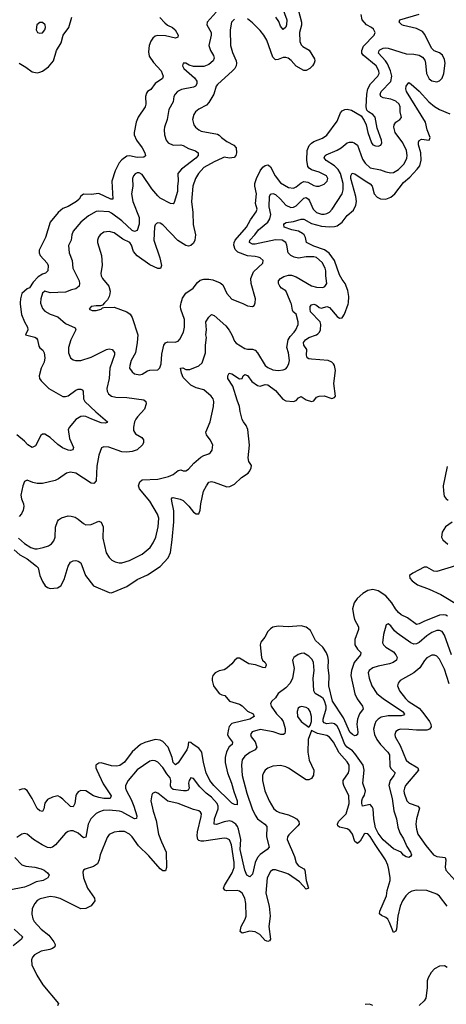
# Model space of a CAD drawing. Header units: inches. Extents: x 1839270 to 1929235, y 762242 to 910350.
# Tile 323 of 362: x 1904613 to 1907943, y 854523 to 862210. Entities that reach past the tile are written whole.
import ezdxf

# ---------------------------------------------------------------- set-up
doc = ezdxf.new("R2010")
doc.units = ezdxf.units.IN
doc.header["$MEASUREMENT"] = 0
doc.layers.add('B9805', color=7, linetype='Continuous')
doc.layers.add('B9806', color=7, linetype='Continuous')

msp = doc.modelspace()

# ---------------------------------------------------------------- linework, layer by layer
at = {"layer": 'B9805', "color": 5}
for points, elevation in [([(1904570, 858071.1), (1904613.2, 858033.2), (1904670, 858000.4), (1904744.3, 857944.3), (1904758.2, 857930), (1904770.7, 857870), (1904790, 857822.8), (1904812.8, 857790), (1904830, 857776.8), (1904850, 857768.9), (1904906.7, 857773.3), (1904933.8, 857790), (1904960.9, 857839.1), (1904990, 857944.4), (1905010, 857973.7), (1905030, 857985.7), (1905050, 857988.7), (1905070, 857983.7), (1905089.1, 857969.1), (1905126, 857870), (1905190, 857790.4), (1905310, 857737), (1905330, 857735.3), (1905450, 857785.2), (1905530, 857838.8), (1905610, 857876.5), (1905710, 857939.7), (1905771.5, 858008.5), (1905789.3, 858050.7), (1905803.9, 858150), (1905814.8, 858290), (1905815.3, 858375.3), (1905799.3, 858450), (1905798.7, 858470), (1905803.6, 858476.4), (1905810, 858479.5), (1905866.6, 858466.6), (1905890, 858455.5), (1905932.6, 858412.6), (1905970, 858365.3), (1905990, 858353), (1906010, 858351), (1906020.5, 858379.5), (1906026.2, 858430), (1906048.5, 858530), (1906070, 858571.5), (1906090, 858598.4), (1906110, 858604), (1906130, 858600.6), (1906230, 858562.4), (1906253.5, 858566.5), (1906290, 858584), (1906344.3, 858635.7), (1906395.8, 858670), (1906410, 858688.4), (1906418.5, 858710), (1906423.5, 858730), (1906401.9, 858761.9), (1906395.3, 858790), (1906407.9, 858887.9), (1906395, 859010), (1906382, 859042), (1906358.9, 859070), (1906349.8, 859089.8), (1906332.9, 859150), (1906329.8, 859190), (1906310, 859239.3), (1906277.3, 859350), (1906238.3, 859410), (1906238.9, 859430), (1906247.3, 859450), (1906270, 859444.6), (1906330, 859405.3), (1906350, 859408), (1906358, 859430), (1906370, 859440.5), (1906390, 859433.4), (1906425, 859385), (1906470, 859353.8), (1906490, 859349.3), (1906530, 859360.6), (1906550, 859359.3), (1906610, 859316.2), (1906667.1, 859247.1), (1906690, 859235.6), (1906751.5, 859228.5), (1906770, 859237.4), (1906790, 859257.6), (1906810, 859268.4), (1906850, 859242.6), (1906890, 859228.4), (1906910, 859234.8), (1906930, 859262), (1906950, 859270.4), (1906990, 859274), (1907050, 859252.7), (1907070, 859260.7), (1907078, 859270), (1907066, 859370), (1907076.9, 859470), (1907069.7, 859510), (1907062.6, 859522.6), (1907050, 859536), (1907021.2, 859550), (1906890, 859559.7), (1906870, 859562.6), (1906856.2, 859570), (1906852.5, 859590), (1906855.4, 859635.4), (1906830.9, 859670), (1906829.1, 859690), (1906842.9, 859710), (1906870, 859728.8), (1906929.9, 859750.1), (1906941.4, 859758.6), (1906952.2, 859770), (1906960.5, 859790), (1906963.6, 859830), (1906957.9, 859850), (1906883.4, 859930), (1906879.1, 859950), (1906881.2, 859970), (1906890, 859983.1), (1906910, 859988.1), (1906930, 859981.8), (1906950, 859964), (1906970, 859958.6), (1907010, 859971.7), (1907030, 859962.3), (1907090, 859894), (1907110, 859879.7), (1907130, 859882.3), (1907148.8, 859911.2), (1907177.9, 859990), (1907178.7, 860000)], 540), ([(1904617.7, 860000), (1904617.6, 859990), (1904627.9, 859907.9), (1904650.5, 859850), (1904674, 859810), (1904675.8, 859790), (1904658.8, 859750), (1904730, 859732.7), (1904742.9, 859722.9), (1904751.3, 859710), (1904761, 859661), (1904770, 859647.4), (1904792.4, 859630), (1904804.6, 859610), (1904807.9, 859570), (1904803.7, 859536.3), (1904779.7, 859490), (1904764.9, 859430), (1904767.4, 859410), (1904779.5, 859390), (1904839.5, 859330), (1904950, 859269.1), (1904970, 859268.2), (1904990, 859274.4), (1905050, 859318.5), (1905070, 859325.2), (1905090, 859324.6), (1905099.5, 859319.5), (1905108.9, 859308.9), (1905110.2, 859250), (1905121.8, 859230), (1905207.9, 859147.9), (1905298.8, 859070), (1905295.5, 859064.5), (1905279.5, 859060.5), (1905250, 859063.1), (1905175.8, 859090), (1905130, 859112.5), (1905110, 859115.8), (1905090, 859111), (1905050, 859088.4), (1905001.6, 859030), (1904992.2, 859010), (1905000.9, 858940.9), (1905032.7, 858870), (1905028.5, 858851.5), (1905010, 858845.3), (1904990, 858847.9), (1904947.4, 858867.4), (1904910, 858894), (1904850, 858947.9), (1904810, 858975.1), (1904790, 858974.7), (1904777.5, 858962.5), (1904736, 858884), (1904710, 858869.8), (1904675.6, 858890), (1904650, 858920.4), (1904590, 858969.6)], 540), ([(1904602.7, 858162.7), (1904650, 858119.2), (1904699.6, 858090), (1904730, 858078.4), (1904750, 858078.3), (1904797.2, 858090), (1904837.2, 858102.8), (1904862, 858118), (1904879.3, 858140.7), (1904891, 858170), (1904893.2, 858246.8), (1904907.7, 858292.3), (1904915.9, 858304.1), (1904940, 858320), (1904990, 858335.5), (1905014.6, 858334.6), (1905044.8, 858324.8), (1905070.2, 858310.2), (1905110, 858277), (1905130, 858267.4), (1905170, 858269), (1905230, 858294), (1905250, 858287.7), (1905265.2, 858250), (1905262.8, 858162.8), (1905288.6, 858048.6), (1905310.3, 858010), (1905331, 857991), (1905357.3, 857977.3), (1905390, 857969), (1905410, 857970.2), (1905470, 857987.5), (1905570, 858037.2), (1905630.8, 858090), (1905654.5, 858125.5), (1905674.3, 858170), (1905693.5, 858250), (1905698.1, 858318.1), (1905688.8, 858350), (1905627.8, 858450), (1905547, 858547), (1905540.2, 858570), (1905550, 858602.6), (1905570, 858617.4), (1905690, 858622.1), (1905775.7, 858644.3), (1905810, 858658.2), (1905850, 858691.5), (1905870, 858695.6), (1905890, 858687.6), (1905910.9, 858689.1), (1905930, 858700.4), (1905971.4, 858748.6), (1906026.4, 858793.6), (1906050, 858808), (1906090, 858819.5), (1906103.6, 858830), (1906114.7, 858850), (1906120.5, 858890), (1906099.8, 858930), (1906071.6, 858970), (1906066, 858990), (1906098.6, 859070), (1906126.9, 859190), (1906129, 859229), (1906123.9, 859250), (1906108.3, 859270), (1906050, 859320.9), (1905990, 859337.1), (1905950, 859357), (1905934.8, 859370), (1905890, 859417.6), (1905876.5, 859450), (1905869.1, 859490), (1905887.2, 859492.8), (1905910, 859480.2), (1905941.1, 859478.9), (1906012, 859508), (1906037.4, 859530), (1906064.4, 859610), (1906062, 859670), (1906071.2, 859730), (1906066.6, 859750), (1906070.8, 859790), (1906066.9, 859850), (1906090, 859887.6), (1906110, 859908.2), (1906130, 859900.3), (1906220.8, 859820.8), (1906246.9, 859786.9), (1906269.3, 859749.3), (1906290, 859700.5), (1906303.4, 859683.4), (1906370, 859642.3), (1906390, 859637.3), (1906430, 859636.5), (1906450.3, 859630), (1906468.2, 859608.2), (1906528, 859510), (1906550, 859493.4), (1906590, 859477.1), (1906630, 859470.2), (1906670, 859475.3), (1906690, 859483.7), (1906702, 859498), (1906714.7, 859525.3), (1906718, 859550), (1906711.9, 859610), (1906699.3, 859650), (1906709.9, 859710), (1906723.5, 859736.5), (1906756, 859770), (1906768.5, 859790), (1906786.4, 859830), (1906787.6, 859852.4), (1906771.6, 859910), (1906748.2, 859928.2), (1906741.3, 859941.3), (1906734.6, 859990), (1906730.5, 860000)], 560), ([(1904776.1, 860000), (1904776, 859996), (1904790, 859956.4), (1904810, 859933.7), (1904850, 859911.4), (1904910, 859891.2), (1904970, 859837.8), (1905045.4, 859805.4), (1905051.6, 859790), (1905011.9, 859710), (1904995, 859650), (1904993.8, 859610), (1905009.3, 859569.3), (1905030, 859555.3), (1905049.1, 859549.1), (1905090, 859550.3), (1905170, 859575.5), (1905290, 859634.4), (1905310, 859640.8), (1905335.1, 859635.1), (1905352.8, 859612.8), (1905353.1, 859593.1), (1905317.3, 859490), (1905311, 859410), (1905293.6, 859330), (1905295.6, 859310), (1905305.7, 859290), (1905330, 859270.3), (1905362.6, 859262.6), (1905450, 859259.2), (1905582.5, 859242.5), (1905597, 859230), (1905599.6, 859210), (1905586.7, 859170), (1905531.5, 859110), (1905518.5, 859090), (1905509.1, 859070), (1905500.8, 859030), (1905502.4, 859002.4), (1905516, 858976), (1905567.2, 858947.2), (1905580.3, 858930), (1905580.2, 858910), (1905571.3, 858890), (1905528.9, 858851.1), (1905490, 858838.3), (1905450, 858834.1), (1905410, 858837.3), (1905307.4, 858872.6), (1905270, 858874), (1905252.4, 858867.6), (1905230.2, 858809.8), (1905215, 858725), (1905211.1, 858610), (1905191.2, 858588.8), (1905170, 858591.1), (1905050, 858668.6), (1905010, 858677.3), (1904979.1, 858670), (1904915.8, 858624.2), (1904890, 858611.1), (1904790, 858589.6), (1904750, 858589.6), (1904716.1, 858596.1), (1904670, 858614), (1904650, 858605.2), (1904637.1, 858570), (1904622.3, 858497.7), (1904626, 858470), (1904642, 858430), (1904644.2, 858410), (1904639.3, 858380.7), (1904627.2, 858352.8), (1904609.2, 858330.8)], 560), ([(1905275.8, 860000), (1905258, 859982), (1905244, 859976), (1905210, 859976.2), (1905172, 859970), (1905156, 859950), (1905179.3, 859939.3), (1905210, 859938.4), (1905249, 859950), (1905260.1, 859959.9), (1905270, 859962), (1905350, 859965.3), (1905450, 859930.3), (1905476, 859910), (1905490, 859884.9), (1905533.8, 859750), (1905530.2, 859690.2), (1905517.8, 859610), (1905483.9, 859550), (1905471.6, 859510), (1905470.3, 859490), (1905490, 859460.4), (1905510, 859446), (1905550, 859436.9), (1905570, 859442.6), (1905610, 859468.8), (1905630, 859474.6), (1905690, 859475.5), (1905707, 859493), (1905716.3, 859523.7), (1905722.4, 859597.6), (1905736.9, 859670), (1905750, 859686), (1905770, 859694.3), (1905827.8, 859692.2), (1905850, 859700.5), (1905863.5, 859716.5), (1905890.9, 859770), (1905899.3, 859810), (1905900.4, 859870), (1905870, 859949.4), (1905868.2, 859970), (1905869.9, 859990.1), (1905873.1, 860000)], 580), ([(1906342.6, 860000), (1906355.1, 859995.1), (1906390, 859976.3), (1906429.3, 859970.7), (1906442, 859978), (1906449.4, 859990.6), (1906450.4, 860000)], 580), ([(1907950, 858722), (1907919.8, 858570), (1907920.1, 858530), (1907927.5, 858490), (1907942.9, 858470), (1907958.8, 858458.8)], 540), ([(1907990, 858286.5), (1907937.5, 858250), (1907910.9, 858210), (1907906.6, 858170), (1907916, 858150), (1907955.9, 858115.9)], 540), ([(1908015.1, 857944.9), (1907870, 857901.9), (1907845.6, 857905.6), (1907790, 857934.7), (1907770, 857935.6), (1907681.3, 857890), (1907656.4, 857870), (1907658.9, 857850), (1907676, 857830), (1907718.1, 857798.1), (1907810, 857763.5), (1907901.5, 857721.5), (1908051.1, 857631.1)], 540), ([(1907953.4, 857553.4), (1907940.2, 857560.2), (1907924, 857564), (1907890, 857560.1), (1907768.2, 857511.8), (1907730, 857491.9), (1907710, 857489.2), (1907639.6, 857539.6), (1907590, 857564.2), (1907570, 857581.6), (1907546.8, 857610), (1907517.7, 857657.7), (1907471.9, 857711.9), (1907411.2, 857751.2), (1907370, 857761.9), (1907330, 857752.5), (1907291.7, 857730), (1907247.4, 857690), (1907222.7, 857657.3), (1907212, 857610), (1907221.7, 857550), (1907227.7, 857527.7), (1907257.1, 857470), (1907258.9, 857450), (1907230.2, 857370), (1907228.8, 857330), (1907250, 857294.9), (1907276.1, 857270), (1907273.8, 857250), (1907223.8, 857190), (1907204.1, 857130), (1907198.5, 857090), (1907230, 856946), (1907248.1, 856908.1), (1907290.2, 856850), (1907294.6, 856830), (1907264.9, 856790), (1907249.2, 856750), (1907245.8, 856710), (1907252.5, 856647.5), (1907250, 856629), (1907239.5, 856620.5), (1907230, 856617.6), (1907210, 856628.2), (1907190, 856648.2), (1907140.3, 856760.3), (1907054.5, 856890), (1907025.9, 857010), (1907029.1, 857090), (1907021.8, 857150), (1907023.2, 857210), (1907019.1, 857239.1), (1907007.4, 857267.4), (1906979.1, 857310), (1906922.6, 857362.6), (1906881.7, 857441.7), (1906850, 857466.3), (1906810, 857476.5), (1906709.8, 857469.8), (1906630, 857474.3), (1906590, 857466.2), (1906570, 857454.8), (1906550, 857434.3), (1906526, 857390), (1906495.5, 857350), (1906490.2, 857330), (1906499.8, 857230), (1906508.9, 857208.9), (1906528.9, 857190), (1906535.8, 857175.8), (1906537.8, 857170), (1906530.1, 857149.9), (1906510, 857151), (1906452.9, 857172.9), (1906400.8, 857180.8), (1906330, 857226), (1906310, 857226), (1906290, 857207.6), (1906270, 857179.7), (1906230, 857146.2), (1906210, 857133.8), (1906170, 857126.4), (1906138.7, 857110), (1906121.1, 857090), (1906114.6, 857070), (1906114.3, 857050), (1906125.2, 857010), (1906170, 856950.4), (1906190, 856938.4), (1906214.1, 856934.1), (1906250, 856888.3), (1906330, 856866.4), (1906350, 856853.8), (1906392.1, 856812.1), (1906436.4, 856790), (1906442, 856770), (1906410.3, 856750), (1906270, 856716.1), (1906247.5, 856692.5), (1906242, 856670), (1906235.4, 856630), (1906242.6, 856610), (1906274.7, 856570), (1906271.5, 856550), (1906248, 856532), (1906227.3, 856492.7), (1906218, 856450), (1906217.9, 856410), (1906234.5, 856330), (1906266, 856250), (1906283.6, 856183.6), (1906310, 856110.5), (1906310, 856079), (1906290, 856081.3), (1906270, 856093), (1906128, 856230), (1906097.4, 856270), (1906067.5, 856330), (1906047.5, 856410), (1906035, 856490), (1906010, 856523), (1905967, 856550), (1905950, 856567), (1905931, 856569), (1905925.2, 856530), (1905916.6, 856510), (1905850, 856406.6), (1905830, 856391), (1905810, 856409.8), (1905803.9, 856450), (1905771.1, 856531.1), (1905730, 856575.3), (1905710, 856585.1), (1905670.7, 856590.7), (1905590, 856567.1), (1905556.9, 856550), (1905490, 856494), (1905430, 856412.2), (1905393.6, 856386.4), (1905370, 856381.1), (1905330, 856383.7), (1905250, 856408.5), (1905230, 856405), (1905208.1, 856390), (1905206.8, 856370), (1905214.4, 856350), (1905263.8, 856243.8), (1905325.6, 856150), (1905318, 856130), (1905270.1, 856129.9), (1905230, 856136.3), (1905188.5, 856150), (1905130, 856188.9), (1905090, 856191.6), (1905070, 856181.7), (1905057, 856163), (1905050.9, 856149.1), (1905042.8, 856090), (1905030, 856064.2), (1905010, 856067.3), (1904950, 856125.5), (1904930, 856141.1), (1904909.8, 856149.8), (1904870, 856141), (1904830, 856121.8), (1904810, 856093), (1904802.2, 856050), (1904790, 856028.7), (1904770, 856032), (1904750, 856051.8), (1904710.4, 856130.4), (1904670, 856192), (1904650, 856204.7), (1904630, 856203.5), (1904606.5, 856193.5)], 540), ([(1907982.8, 857250), (1907930, 857403.9), (1907910, 857434.4), (1907890, 857442.2), (1907870, 857439.9), (1907830, 857424.7), (1907790, 857399.5), (1907730, 857347.6), (1907710, 857337.7), (1907690, 857335.2), (1907665.4, 857345.4), (1907560.4, 857420.4), (1907538.8, 857438.8), (1907510, 857477), (1907490, 857492), (1907473.7, 857486.3), (1907453.7, 857410), (1907446, 857346), (1907452.2, 857330), (1907470.4, 857310), (1907530, 857273.4), (1907550, 857250.3), (1907559.1, 857230), (1907553.1, 857210), (1907527.6, 857192.4), (1907498.7, 857181.3), (1907410, 857163.2), (1907370, 857149.8), (1907340.2, 857130), (1907333.4, 857110), (1907340.6, 857070), (1907361.7, 857010), (1907400.2, 856950), (1907451.1, 856910), (1907600.2, 856810), (1907617.2, 856790), (1907610, 856779.7), (1907590, 856773.8), (1907490, 856775.1), (1907434.5, 856765.5), (1907411.3, 856750), (1907394, 856730), (1907384, 856710), (1907375.3, 856670), (1907381.9, 856630), (1907399.5, 856590), (1907430.1, 856550), (1907486.4, 856490), (1907498.9, 856470), (1907501.4, 856381.4), (1907510, 856364.4), (1907542.7, 856330), (1907534.7, 856310), (1907504.2, 856270), (1907494.9, 856230), (1907521.7, 856130), (1907533.9, 856033.9), (1907553.5, 855970), (1907564.4, 855904.4), (1907581, 855861), (1907610, 855815.8), (1907635.2, 855755.2), (1907663, 855710), (1907670.4, 855690), (1907663.5, 855676.5), (1907650, 855669.4), (1907630, 855672.7), (1907610, 855686.6), (1907589.7, 855709.7), (1907530, 855737.4), (1907450, 855805.6), (1907410, 855859.5), (1907390, 855901), (1907376.7, 855970), (1907371.2, 856050), (1907365.5, 856065.5), (1907350, 856081.4), (1907289.8, 856069.8), (1907284, 856090), (1907284.3, 856110), (1907289.9, 856130), (1907304.5, 856155.5), (1907311.2, 856190), (1907291.9, 856250), (1907302.8, 856350), (1907293.1, 856390), (1907230, 856480.4), (1907210, 856501.8), (1907169.9, 856530), (1907151.2, 856551.2), (1907103.4, 856670), (1907090, 856693.5), (1907070, 856712.3), (1907050, 856717.3), (1907010, 856713.7), (1906990, 856719.1), (1906981.9, 856730), (1906981, 856750), (1907005.6, 856830), (1907004, 856850), (1906991.6, 856891.6), (1906980.8, 856910), (1906970, 856921.2), (1906918.2, 856950), (1906908.9, 856968.9), (1906904, 857070), (1906912.2, 857130), (1906906.6, 857190), (1906895.3, 857215.3), (1906870, 857240.8), (1906830, 857263.5), (1906810, 857261.5), (1906787.4, 857252.6), (1906754, 857230), (1906741.6, 857210), (1906756.5, 857143.5), (1906742.6, 857070), (1906723.1, 857030), (1906690, 856993.3), (1906630.2, 856950), (1906610, 856916.4), (1906581.6, 856890), (1906570.3, 856870), (1906576.1, 856850), (1906618, 856790), (1906653.9, 856753.9), (1906669.6, 856730), (1906685.2, 856674.8), (1906686.4, 856653.6), (1906681.8, 856638.2), (1906671.2, 856628.8), (1906651.9, 856628.1), (1906590.3, 856650.3), (1906490, 856667.5), (1906427.2, 856650), (1906413.4, 856630), (1906420.2, 856610), (1906450.8, 856570.8), (1906465.2, 856530), (1906450.3, 856510), (1906410, 856488.9), (1906370, 856458.7), (1906350, 856431.2), (1906345.7, 856414.3), (1906343.3, 856390), (1906348.3, 856310), (1906386.4, 856170), (1906426.9, 856050), (1906450, 855999.1), (1906470.2, 855970), (1906527.6, 855930), (1906541.6, 855910), (1906538.5, 855830), (1906560.3, 855750), (1906544.9, 855730), (1906490, 855693.3), (1906470.1, 855669.9), (1906451.3, 855628.7), (1906430, 855538), (1906410, 855517.6), (1906386.9, 855530), (1906370, 855569.2), (1906335.2, 855730), (1906338.9, 855810), (1906320.6, 855890), (1906312.1, 855912.1), (1906298.8, 855930), (1906270, 855949.9), (1906250, 855953.9), (1906210, 855946.1), (1906150, 855925.7), (1906130, 855929.8), (1906134.5, 855970), (1906161.5, 856050), (1906161.8, 856070), (1906154.2, 856090), (1906110, 856140.4), (1906069.8, 856170), (1906020.3, 856220.3), (1905970, 856286.3), (1905950, 856291.6), (1905936, 856270), (1905931.3, 856250), (1905935.2, 856210), (1905926.8, 856193.2), (1905911.9, 856188.1), (1905890.6, 856189.4), (1905810, 856200.7), (1905797, 856210), (1905790, 856227.6), (1905792.1, 856270), (1905786.5, 856290), (1905761.1, 856321.1), (1905730, 856371.8), (1905690, 856412.7), (1905670, 856423.5), (1905650, 856426.3), (1905630, 856421.2), (1905530, 856352.5), (1905459.1, 856270), (1905439.1, 856230), (1905439.7, 856210), (1905447.6, 856190), (1905482.7, 856122.7), (1905503.8, 856070), (1905526.9, 855993.1), (1905525.5, 855974.5), (1905510, 855969.8), (1905410, 856025), (1905390.7, 856030.7), (1905310, 856039.6), (1905265.4, 856034.6), (1905234.7, 856025.3), (1905208.8, 856011.2), (1905166.9, 855970), (1905146.3, 855930), (1905130, 855827), (1905110, 855822.6), (1905070, 855857.8), (1905030, 855876.4), (1905010, 855877.6), (1904990, 855872.1), (1904970, 855859.7), (1904893.2, 855766.8), (1904870, 855749.8), (1904850, 855744.2), (1904830, 855747.4), (1904787.4, 855767.4), (1904719.6, 855810), (1904670, 855851.8), (1904650, 855857), (1904630, 855852), (1904590, 855823.7)], 560), ([(1907966, 857026), (1907930, 857138.5), (1907890, 857216.9), (1907870, 857239.8), (1907850, 857249.8), (1907830, 857247.4), (1907792.4, 857227.6), (1907771.8, 857208.2), (1907736.1, 857150), (1907688.5, 857111.5), (1907583.7, 857050), (1907566.5, 857030), (1907562.8, 857010), (1907578, 856970), (1907625.2, 856910), (1907645.8, 856890), (1907730, 856834.5), (1907760.2, 856800.2), (1907812.1, 856730), (1907822.6, 856710), (1907826, 856690), (1907812.6, 856670), (1907790, 856662.9), (1907710, 856661.8), (1907650, 856669.1), (1907586, 856670), (1907570, 856666.2), (1907550, 856652.6), (1907542.4, 856630), (1907545.2, 856610), (1907583.2, 856543.2), (1907631, 856430), (1907650, 856409.4), (1907720.8, 856370), (1907727.1, 856350), (1907625.8, 856230), (1907615.5, 856210), (1907612.4, 856190), (1907614.6, 856170), (1907634.2, 856110), (1907653.4, 856093.4), (1907721.7, 856070), (1907732.8, 856052.8), (1907710.1, 855970), (1907704.2, 855930), (1907709.4, 855890), (1907722.1, 855850), (1907783, 855763), (1907843.8, 855690), (1907870, 855676.6), (1907933.7, 855670), (1907940.6, 855650), (1907934.3, 855594.3), (1907940.5, 855570), (1908010, 855492)], 580), ([(1907948.9, 855288.9), (1907890, 855365.6), (1907870, 855381.7), (1907790, 855410.3), (1907710, 855413.3), (1907674.8, 855405.2), (1907650, 855391.6), (1907627.5, 855370), (1907600.8, 855330), (1907584, 855290), (1907565.1, 855210), (1907555.2, 855110), (1907550, 855092.7), (1907530, 855083.7), (1907500.9, 855160.9), (1907486, 855186), (1907470, 855200.8), (1907436.5, 855216.5), (1907422.6, 855230), (1907424.1, 855250), (1907475, 855370), (1907480.5, 855410), (1907503.6, 855490), (1907504.7, 855510), (1907495.1, 855575.1), (1907485.9, 855610), (1907468.1, 855650), (1907386.7, 855770), (1907350, 855833), (1907330, 855852.7), (1907310, 855855.6), (1907302, 855850), (1907270, 855796.8), (1907250, 855778), (1907230, 855792.8), (1907211.3, 855850), (1907190, 855878.6), (1907170, 855892.5), (1907110, 855904.3), (1907097.2, 855917.2), (1907094.5, 855930), (1907102.6, 855950), (1907162.7, 856010), (1907184, 856090), (1907181.9, 856150), (1907143.2, 856230), (1907137.8, 856250), (1907138.9, 856270), (1907179.8, 856330), (1907186, 856354), (1907183.9, 856390), (1907170, 856416.5), (1907105.7, 856485.7), (1907061.4, 856570), (1907030, 856608.2), (1907010, 856621.3), (1906937.4, 856637.4), (1906890, 856659.3), (1906865.2, 856590), (1906862.5, 856490), (1906873.7, 856430), (1906910.2, 856350), (1906907.2, 856312.8), (1906890, 856286.3), (1906870, 856275.1), (1906850, 856276), (1906710, 856366.8), (1906690, 856376.8), (1906650, 856386), (1906590, 856381.1), (1906550, 856367.1), (1906528.9, 856350), (1906515.2, 856330), (1906508.4, 856310), (1906508.7, 856270), (1906525.4, 856190), (1906559.7, 856110), (1906598, 856050), (1906620.9, 856030), (1906640.5, 856020.5), (1906710, 856000.7), (1906750, 855983.2), (1906774, 855970), (1906792.8, 855950), (1906793.8, 855930), (1906785.2, 855914.8), (1906713.3, 855846.7), (1906703.5, 855830), (1906700.8, 855810), (1906757, 855677), (1906770, 855627.2), (1906790, 855603.6), (1906830, 855580.9), (1906838.2, 855570), (1906850.2, 855490.2), (1906866.8, 855430), (1906850, 855421.6), (1906797.5, 855477.5), (1906710, 855538), (1906690, 855547.2), (1906610, 855572.8), (1906590, 855571.9), (1906570, 855558.4), (1906545.5, 855510), (1906534.3, 855390), (1906559.1, 855290), (1906568.4, 855210), (1906558.6, 855130), (1906570.2, 855030), (1906561.7, 855018.3), (1906550, 855014), (1906530, 855022), (1906487.9, 855067.9), (1906450, 855089.4), (1906410, 855093.4), (1906350, 855077.3), (1906334.3, 855090), (1906340.9, 855130), (1906373.8, 855186.2), (1906381, 855210), (1906379.3, 855310), (1906369.9, 855350), (1906350, 855389), (1906330, 855405.6), (1906310, 855410.4), (1906227.9, 855407.9), (1906213.3, 855413.3), (1906204.8, 855430), (1906212.1, 855450), (1906272.2, 855547.8), (1906286.6, 855590), (1906286, 855630), (1906266.4, 855766.4), (1906250, 855806.2), (1906230, 855818.2), (1906210, 855819.1), (1906050, 855797.1), (1906030, 855795.9), (1906010, 855802.3), (1906002.9, 855810), (1905997.8, 855837.8), (1906001.1, 855870), (1906029.8, 855990), (1906030.8, 856010.8), (1906023.8, 856023.8), (1906011.9, 856031.9), (1905970, 856043.4), (1905850, 856089.9), (1905770, 856109.2), (1905690, 856171.2), (1905670, 856178.7), (1905650, 856169.6), (1905643.1, 856156.9), (1905635.9, 856110), (1905654.3, 856030), (1905677.1, 855957.1), (1905697.4, 855850), (1905718.9, 855790), (1905756.4, 855710), (1905758.6, 855590), (1905750, 855565.1), (1905730, 855564.8), (1905710, 855579.8), (1905620.5, 855680.5), (1905539.1, 855759.1), (1905490.3, 855830.3), (1905470, 855851.4), (1905430, 855872.3), (1905390, 855872.9), (1905350, 855865.4), (1905312.3, 855847.7), (1905295.8, 855824.2), (1905241.1, 855690), (1905233.2, 855650), (1905220.1, 855619.9), (1905190, 855597.2), (1905122.9, 855577.1), (1905110.4, 855569.6), (1905104.9, 855555.1), (1905111.8, 855510), (1905141.3, 855430), (1905197.3, 855350), (1905198.3, 855330), (1905170, 855291.2), (1905130, 855270.9), (1905090, 855266.8), (1904930, 855348.4), (1904890, 855359.8), (1904850, 855363.2), (1904773.7, 855346.3), (1904750, 855333.3), (1904730.3, 855310), (1904710.3, 855270), (1904706.3, 855226.3), (1904715.2, 855190), (1904726.7, 855170), (1904781.1, 855110), (1904841.4, 855061.4), (1904880.2, 855010), (1904890.2, 854990), (1904887.7, 854970), (1904870, 854959.1), (1904849, 854951), (1904781.5, 854938.5), (1904728.9, 854910), (1904713.6, 854890), (1904705.6, 854870), (1904708.4, 854830), (1904747.6, 854750), (1904793.3, 854673.3), (1904915.5, 854530), (1904907.7, 854510)], 580), ([(1904575.8, 855670), (1904630, 855611.6), (1904659.8, 855599.8), (1904730, 855593.9), (1904780.8, 855580.8), (1904804.6, 855570), (1904830, 855550.2), (1904841.7, 855530), (1904832.7, 855510), (1904795.3, 855490), (1904742, 855478), (1904690, 855451.5), (1904650, 855437.6), (1904530, 855413.5)], 560), ([(1904570, 855110.2), (1904634.9, 855050), (1904627.2, 855030), (1904560.8, 854979.2)], 560), ([(1907950, 854809.2), (1907930, 854822.7), (1907890, 854819.3), (1907850, 854799), (1907824, 854770), (1907802, 854730), (1907793.4, 854706.6), (1907794.9, 854650), (1907782.4, 854570), (1907770.2, 854549.8), (1907730, 854514)], 620), ([(1907370, 854513.7), (1907343.3, 854523.3), (1907310, 854519.7)], 620)]:
    msp.add_lwpolyline(points, dxfattribs=dict(at, elevation=elevation))
at = {"layer": 'B9805', "color": 5, "elevation": 580}
msp.add_lwpolyline([(1906811.7, 856848.3), (1906796.7, 856843.3), (1906786.5, 856833.5), (1906777.7, 856810), (1906780.2, 856770), (1906810.3, 856730), (1906870, 856687.3), (1906879.8, 856700.2), (1906890.5, 856730), (1906889.8, 856770), (1906880.9, 856810), (1906867.8, 856830), (1906850, 856840.3)], close=True, dxfattribs=at)
at = {"layer": 'B9806', "color": 5}
for points, elevation in [([(1906618, 862430), (1906697.2, 862210), (1906696.3, 862170), (1906690, 862151.8), (1906670, 862134.3), (1906650, 862159.6), (1906635.4, 862195.4), (1906611.1, 862231.1)], 560), ([(1906770.9, 862350), (1906812.2, 862190), (1906813, 862167), (1906797.1, 862110), (1906800.1, 862040.1), (1906810, 862014.9), (1906822.1, 862002.1), (1906873.4, 861973.4), (1906915.3, 861904.7), (1906917, 861890), (1906912, 861870), (1906899.3, 861850), (1906877.1, 861830), (1906850, 861814.3), (1906830, 861812.8), (1906770, 861846.6), (1906732.7, 861892.7), (1906709.8, 861909.8), (1906690, 861915.8), (1906670, 861915.1), (1906630, 861898.8), (1906610, 861895.6), (1906590, 861918.9), (1906542.7, 862050), (1906519.8, 862090), (1906490, 862126.8), (1906430, 862186.4), (1906390, 862217.2)], 580), ([(1906147, 862270), (1906077.1, 862190), (1906074.4, 862170), (1906108, 862110), (1906108.3, 862090), (1906089.3, 862010), (1906101.6, 861970), (1906125.8, 861930), (1906130.2, 861910), (1906122.3, 861890), (1906090, 861859.2), (1906050, 861844.5), (1905970, 861844.1), (1905934.9, 861854.9), (1905910, 861870.9), (1905888, 861870), (1905882.6, 861850), (1905895.3, 861830), (1905976.9, 861756.9), (1905994.6, 861730), (1905996.3, 861710), (1905985.3, 861690), (1905970, 861683.2), (1905874.8, 861665.2), (1905845.7, 861650), (1905825.5, 861630), (1905816.2, 861610), (1905810, 861569.6), (1905776.3, 861510), (1905763.8, 861430), (1905743.8, 861370), (1905739.7, 861350), (1905743.8, 861310), (1905756.1, 861270), (1905771, 861250), (1905810, 861229.6), (1905870, 861232.7), (1905890, 861229.2), (1905930, 861205.4), (1905985.2, 861185.2), (1906006.4, 861170), (1906004.9, 861150), (1905987.4, 861130), (1905875.7, 861044.3), (1905848.1, 861010), (1905850.7, 860950), (1905844.4, 860910), (1905845, 860870), (1905817.6, 860782.4), (1905810, 860772), (1905790, 860775.8), (1905710, 860816.8), (1905690, 860833.8), (1905645, 860890), (1905570, 861000.8), (1905545.8, 861014.2), (1905530, 861014.8), (1905514.1, 861005.9), (1905500.9, 860990), (1905492.7, 860970), (1905495.3, 860910), (1905484.6, 860850), (1905495, 860790), (1905545, 860665), (1905545.2, 860614.8), (1905530, 860564.7), (1905510, 860557.4), (1905490, 860565.2), (1905410, 860640.7), (1905330, 860700.2), (1905310, 860709.9), (1905224.7, 860715.3), (1905210, 860712.3), (1905150, 860679.8), (1905090.2, 860630), (1905030, 860558), (1905019.8, 860530), (1905014, 860490), (1904992.6, 860447.4), (1904999.3, 860390), (1905022.8, 860330), (1905027.1, 860270), (1905076.8, 860170), (1905080.8, 860150), (1905078.2, 860130), (1905052, 860110), (1905017.8, 860102.2), (1904970, 860082), (1904850, 860078), (1904810, 860090.8), (1904790, 860073.7), (1904777.4, 860030), (1904776.1, 860000)], 560), ([(1904610, 861871.3), (1904660.7, 861840.7), (1904710, 861803.7), (1904750, 861796.5), (1904770, 861799.5), (1904790, 861808.4), (1904836.8, 861843.2), (1904877.4, 861890), (1904900.9, 861970), (1904935.3, 862030), (1904952.2, 862090), (1904997.7, 862150), (1905018.9, 862230)], 540), ([(1905707.1, 862227.1), (1905745, 862185), (1905767.8, 862167.8), (1905806.3, 862150), (1905826.7, 862130), (1905849.1, 862090), (1905847.1, 862072.9), (1905830, 862066.8), (1905750, 862084.5), (1905690, 862087.5), (1905670, 862080.7), (1905652.8, 862067.2), (1905637.2, 862042.8), (1905624.7, 862010), (1905618.8, 861958.8), (1905624.4, 861924.4), (1905656.1, 861876.1), (1905716, 861810), (1905733.1, 861770), (1905727.2, 861750), (1905669.2, 861710.8), (1905635.8, 861664.2), (1905611.1, 861648.9), (1905602.2, 861637.8), (1905595.9, 861610), (1905597.7, 861550), (1905591.6, 861530), (1905537.7, 861450), (1905522.6, 861410), (1905506, 861330), (1905506.5, 861310), (1905524.9, 861270), (1905569, 861210), (1905588.7, 861170), (1905594, 861146), (1905582.5, 861137.5), (1905530, 861135.3), (1905470, 861146), (1905450, 861143.7), (1905410, 861115.8), (1905390, 861093.3), (1905358.3, 861030), (1905333.1, 860950), (1905341, 860810), (1905324.5, 860810), (1905230, 860852.2), (1905170, 860844.6), (1905110, 860847.3), (1905090, 860833.3), (1905077.3, 860810), (1905056.5, 860790), (1904990, 860752.4), (1904950, 860736.9), (1904914.3, 860705.7), (1904851, 860629), (1904813.2, 860510), (1904765.7, 860410), (1904765.3, 860390), (1904771.8, 860370), (1904826, 860310), (1904835.6, 860290), (1904833.4, 860250), (1904813.4, 860230), (1904790, 860222.5), (1904758.2, 860201.8), (1904719.1, 860160.9), (1904690, 860117.2), (1904670, 860109), (1904630, 860072.7), (1904618, 860030), (1904617.7, 860000)], 540), ([(1906290, 862215.3), (1906266.7, 862190), (1906256.9, 862130), (1906257.3, 862010), (1906274.7, 861954.7), (1906303.1, 861890), (1906306, 861870), (1906302.6, 861850), (1906291.7, 861830), (1906272.9, 861810), (1906156.1, 861703.9), (1906146.5, 861690), (1906129.4, 861630), (1906090, 861563.5), (1906070, 861542.5), (1906010, 861510.9), (1905986, 861490), (1905972.9, 861470), (1905963.1, 861430), (1905971.8, 861390), (1905985.3, 861370), (1906010.4, 861350), (1906030, 861340.7), (1906156, 861316), (1906170, 861309.3), (1906189.3, 861289.3), (1906230, 861259.8), (1906285.7, 861230), (1906303.2, 861210), (1906304.5, 861170), (1906299.6, 861150), (1906285.9, 861134.1), (1906250.9, 861129.1), (1906210, 861135.7), (1906192.4, 861130), (1906130, 861100.7), (1906050, 861055), (1906008.5, 861010), (1905985, 860970), (1905963.2, 860910), (1905954.5, 860790), (1905964.6, 860704.6), (1905968.2, 860610), (1905985.2, 860530), (1905980.7, 860490), (1905970, 860466.3), (1905950, 860447.1), (1905930, 860442.3), (1905910, 860447.7), (1905846.8, 860486.8), (1905730, 860609.7), (1905710, 860621.1), (1905690, 860623), (1905681.8, 860618.2), (1905670.3, 860609.7), (1905665.4, 860590), (1905661, 860490), (1905707.8, 860350), (1905720.9, 860290), (1905711.2, 860268.8), (1905691.6, 860268.4), (1905630, 860296.5), (1905530, 860366.9), (1905501, 860401), (1905484.4, 860450), (1905472.2, 860470), (1905417.6, 860497.6), (1905350, 860546.6), (1905310, 860556.8), (1905270.8, 860550), (1905241.6, 860530), (1905228.1, 860511.9), (1905220.3, 860490), (1905220.9, 860470), (1905250.2, 860370.2), (1905254.9, 860334.9), (1905255.5, 860290), (1905245.5, 860230), (1905248.1, 860210), (1905259.1, 860190), (1905307.5, 860130), (1905319.3, 860090), (1905317.6, 860070), (1905312.2, 860047.8), (1905297.8, 860022.2), (1905275.8, 860000)], 580), ([(1906450.4, 860000), (1906453.6, 860030), (1906419.8, 860150), (1906416.8, 860190), (1906439.2, 860240.8), (1906509.6, 860310), (1906513, 860330), (1906490, 860349.6), (1906474.9, 860354.9), (1906450, 860361.6), (1906390, 860366), (1906315.3, 860395.3), (1906295, 860415), (1906285.6, 860450), (1906287.3, 860470), (1906295.8, 860490), (1906382.5, 860590), (1906413.4, 860646.6), (1906459.1, 860710), (1906466.6, 860730), (1906454.9, 860774.9), (1906461.9, 860850), (1906447.2, 860910), (1906447.9, 860930), (1906461, 860970), (1906489.9, 861030), (1906510, 861058.2), (1906530, 861071.6), (1906550, 861078.3), (1906555.7, 861075.7), (1906570, 861060.2), (1906607.3, 860990), (1906650, 860935.8), (1906710, 860899.3), (1906750, 860895.6), (1906770, 860904.7), (1906810, 860937), (1906830, 860945.8), (1906862.1, 860942.1), (1906910, 860915.5), (1906930, 860910.2), (1906950.7, 860909.3), (1906990, 860925.2), (1907014.2, 860950), (1907018, 860970), (1907008.2, 860990), (1906950, 861020.6), (1906890, 861038.4), (1906871.4, 861051.4), (1906863.2, 861063.2), (1906853.2, 861113.2), (1906857.1, 861190), (1906872.9, 861227.1), (1906890, 861246.2), (1906910, 861259), (1906975.7, 861284.3), (1907010.6, 861309.4), (1907090, 861418.7), (1907116, 861484), (1907130, 861499.5), (1907150.9, 861509.1), (1907170, 861511.4), (1907203.9, 861503.9), (1907279, 861459), (1907302.6, 861422.6), (1907316.9, 861390), (1907330.3, 861329.7), (1907358.5, 861250), (1907370, 861233.7), (1907390, 861224.6), (1907410, 861223.1), (1907431.8, 861230), (1907438.9, 861250), (1907437.6, 861270), (1907402.9, 861362.9), (1907386.9, 861450), (1907370, 861469.7), (1907336.9, 861490), (1907323.9, 861503.9), (1907318.8, 861530), (1907321.6, 861630), (1907331.6, 861670), (1907351.9, 861710), (1907408.9, 861770), (1907418.2, 861790), (1907417.3, 861810), (1907394.7, 861850), (1907293.5, 861933.5), (1907284.3, 861950), (1907282.5, 861970), (1907296.2, 862003.8), (1907380.4, 862090), (1907388.2, 862110), (1907375.7, 862135.7), (1907358.7, 862150), (1907319.2, 862170), (1907285.4, 862210), (1907277.2, 862250)], 580), ([(1906730.5, 860000), (1906701.6, 860070), (1906690, 860092.1), (1906655.3, 860115.3), (1906642.3, 860130), (1906634.2, 860150), (1906633.3, 860170), (1906649.7, 860190), (1906675, 860205), (1906710, 860214.3), (1906734.3, 860214.3), (1906770, 860203.3), (1906890, 860132), (1906930, 860121.7), (1906979.8, 860120.2), (1906994, 860126), (1907009.7, 860150), (1907001.6, 860210), (1907001.9, 860250), (1906998, 860270), (1906974.3, 860314.3), (1906930, 860353.5), (1906910, 860359.2), (1906850, 860359.9), (1906788.7, 860348.7), (1906755.4, 860355.4), (1906729.9, 860369.9), (1906709.9, 860390), (1906699.3, 860450), (1906691.1, 860470), (1906662.9, 860490), (1906610, 860492.4), (1906450, 860456.6), (1906430, 860457.9), (1906406.9, 860470), (1906408.6, 860490), (1906447.9, 860530), (1906476.7, 860570), (1906549.2, 860630), (1906565.7, 860654.3), (1906572.7, 860690), (1906559.4, 860750), (1906562.8, 860830), (1906570, 860848.7), (1906590, 860853.7), (1906610, 860844.1), (1906648.5, 860810), (1906690, 860761.6), (1906730, 860743.9), (1906750, 860745.6), (1906770, 860756.6), (1906830, 860815.9), (1906850, 860820.9), (1906867.8, 860807.8), (1906875.7, 860795.7), (1906902.7, 860730), (1906930, 860704.2), (1906970, 860691.7), (1906990, 860691.7), (1907010, 860695.8), (1907030, 860706.7), (1907053.2, 860730), (1907129.4, 860850.6), (1907138.3, 860881.7), (1907137.8, 860930), (1907117.3, 861010), (1907099.7, 861039.7), (1907070, 861069.5), (1907004.1, 861110), (1906990, 861130.8), (1906996.9, 861150), (1907004.7, 861155.3), (1907090, 861191.6), (1907121.5, 861210), (1907170, 861248.6), (1907186.6, 861253.4), (1907210, 861254.3), (1907223.7, 861250), (1907250, 861230.9), (1907290, 861122.2), (1907310.1, 861090.1), (1907350, 861053.1), (1907430, 861037.5), (1907470, 861021.3), (1907510, 861014.4), (1907530, 861018.4), (1907570, 861039.8), (1907614.9, 861085.1), (1907634, 861130), (1907636.9, 861150), (1907632.3, 861190), (1907604.2, 861250), (1907543.2, 861330), (1907533.6, 861370), (1907536.8, 861390), (1907548.5, 861410), (1907580.5, 861430), (1907593.4, 861446.6), (1907584.2, 861490), (1907582.4, 861530), (1907574.1, 861550), (1907550, 861574.5), (1907510, 861589.9), (1907450, 861599.5), (1907431.4, 861611.4), (1907427.1, 861630), (1907435.7, 861650), (1907510, 861727.7), (1907518.1, 861770), (1907507.8, 861810), (1907485.2, 861865.2), (1907468.5, 861890), (1907413, 861950), (1907417.8, 861970), (1907424.8, 861975.2), (1907450, 861988.8), (1907470, 861990.6), (1907490, 861988), (1907630, 861942.8), (1907690, 861940.7), (1907732.5, 861932.5), (1907757.7, 861917.7), (1907774.6, 861894.6), (1907781.8, 861870), (1907789.3, 861790), (1907810, 861748.9), (1907830, 861732.9), (1907870, 861726.3), (1907890, 861733.7), (1907910, 861754.4), (1907924.4, 861790), (1907933.2, 861870), (1907930, 861898.4), (1907912.8, 861932.8), (1907890.4, 861950.4), (1907847.8, 861967.8), (1907826.8, 861986.8), (1907775.2, 862095.2), (1907757.4, 862117.4), (1907710, 862141.6), (1907610, 862163.7), (1907595.1, 862170), (1907575.6, 862190), (1907581.2, 862210), (1907730, 862254.4)], 560), ([(1907178.7, 860000), (1907182.8, 860050), (1907174.6, 860094.6), (1907154, 860150), (1907130, 860180.7), (1907110, 860217.2), (1907070, 860329), (1907027.6, 860387.6), (1906993.2, 860413.2), (1906910, 860441.3), (1906850.9, 860470), (1906842.8, 860510), (1906833.6, 860530), (1906821.5, 860541.5), (1906790, 860559.7), (1906738.4, 860570), (1906678, 860590), (1906674, 860610), (1906681.3, 860618.7), (1906692.8, 860627.2), (1906750, 860633.5), (1906810, 860651.6), (1906830, 860651.6), (1906890, 860619.4), (1906970, 860597.4), (1907030, 860593.2), (1907070, 860595.8), (1907090, 860601.7), (1907131.3, 860628.7), (1907170, 860681.8), (1907218.1, 860721.9), (1907237.7, 860762.3), (1907242.8, 860790), (1907237.9, 860830), (1907198.8, 860970), (1907199, 860990), (1907208.9, 861011.1), (1907230, 861007.1), (1907310, 860950.8), (1907349.6, 860929.6), (1907365.2, 860910), (1907380.1, 860850), (1907404.6, 860824.6), (1907430, 860812.2), (1907470, 860809.5), (1907510, 860825.1), (1907541, 860850), (1907610, 860938.7), (1907658.9, 860981.1), (1907716.9, 861043.1), (1907735.8, 861070), (1907746.6, 861113.4), (1907745.3, 861170), (1907726.1, 861233.9), (1907724.9, 861255.1), (1907730, 861268), (1907750, 861276.5), (1907810, 861269.2), (1907816.5, 861290), (1907795, 861350), (1907780.7, 861410), (1907632.8, 861650), (1907628.3, 861670), (1907630, 861691), (1907650, 861719.1), (1907670, 861708), (1907730, 861652.8), (1907806.7, 861570), (1907850, 861533.1), (1907890, 861510.1), (1907970, 861476.4)], 540), ([(1905873.1, 860000), (1905884.6, 860035.4), (1905910, 860075.2), (1905966.9, 860113.1), (1906000.8, 860159.2), (1906022.9, 860177.1), (1906050, 860184.8), (1906090, 860185.4), (1906119.3, 860179.3), (1906176.8, 860156.8), (1906199.8, 860139.8), (1906230, 860072.7), (1906270, 860028.4), (1906342.6, 860000)], 580)]:
    msp.add_lwpolyline(points, dxfattribs=dict(at, elevation=elevation))
at = {"layer": 'B9806', "color": 5, "elevation": 560}
msp.add_lwpolyline([(1904770, 862189.6), (1904746, 862170), (1904742.4, 862130), (1904751.3, 862110), (1904770, 862103.8), (1904790, 862108.4), (1904810, 862131), (1904815.1, 862150), (1904812.6, 862170), (1904790, 862187.6)], close=True, dxfattribs=at)

doc.saveas('drawing.dxf')
